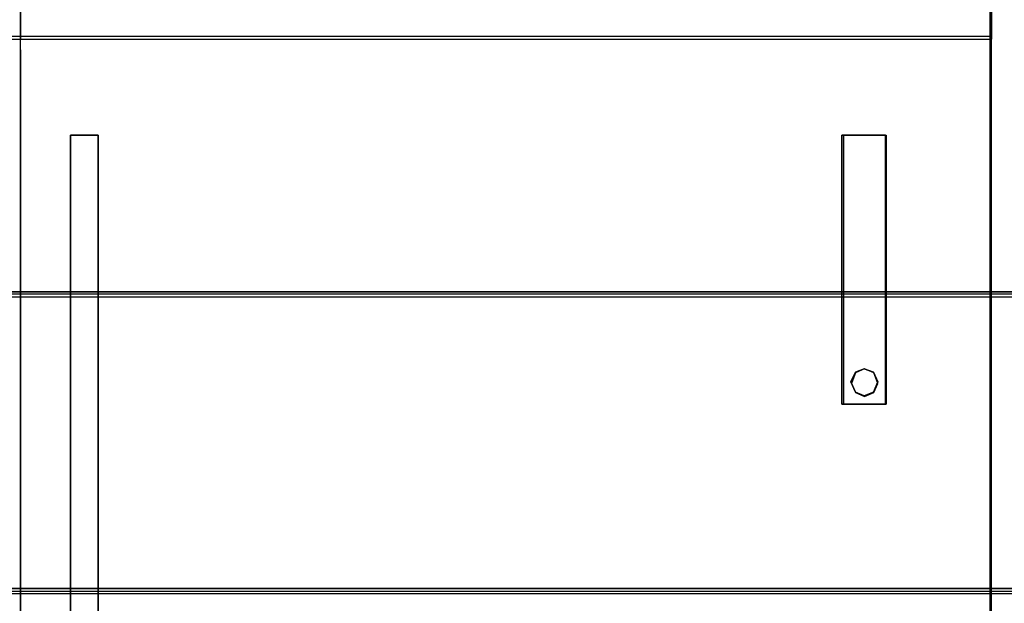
# Model space of a CAD drawing. Header units: millimetres. Extents: x -1290 to 1795, y -4192 to -1311.
# Tile 650 of 656: x 1106.45 to 1110.09, y -2890.55 to -2888.39. Entities that reach past the tile are written whole.
import ezdxf

# ---------------------------------------------------------------- set-up
doc = ezdxf.new("R2010")
doc.units = ezdxf.units.MM
doc.layers.add('30', color=7, linetype='Continuous')
doc.layers.add('45', color=7, linetype='Continuous')
doc.layers.add('Aparatura', color=7, linetype='Continuous', lineweight=13)

# ---------------------------------------------------------------- blocks, each defined once
blk = doc.blocks.new('*U374')
at = {"layer": '30', "color": 7}
for points in [[(548.842747, -112.648837), (117.158256, -112.648837), (117.158256, -114.163638), (117.158256, -135.23314), (117.158256, -136.747941), (548.842747, -136.747941), (548.842747, -135.23314), (548.842747, -114.163638), (548.842747, -112.648837)], [(117.158256, -136.659968), (548.842747, -136.659968), (117.158256, -136.659968)], [(548.842747, -136.659968), (117.158256, -136.659968), (117.158256, -138.13771), (117.158256, -139.699098), (117.158256, -142.236353), (548.842747, -142.236353), (548.842747, -139.699098), (548.842747, -138.13771), (548.842747, -136.659968)], [(548.79978, -136.703057), (117.201224, -136.703057), (117.201224, -138.157962), (117.201224, -139.69522), (117.201224, -142.193264), (548.79978, -142.193264), (548.79978, -139.69522), (548.79978, -138.157962), (548.79978, -136.703057)], [(117.158256, -142.14838), (548.842747, -142.14838), (117.158256, -142.14838)]]:
    blk.add_lwpolyline(points, close=True, dxfattribs=at)
blk = doc.blocks.new('*U377')
at = {"layer": '45', "color": 139}
for points in [[(315.512699, -87.686167), (315.512699, -131.983058)], [(297.545091, -131.983058), (297.545091, -129.557528)], [(279.548838, -131.981263), (297.546881, -131.981263)], [(297.545091, -132.036919), (297.545091, -131.936379)], [(297.545091, -131.981263), (315.514489, -131.981263)], [(297.545091, -146.340543), (297.545091, -131.981263)], [(297.545091, -132.180547), (297.545091, -132.035123)], [(315.512699, -146.340543), (315.512699, -131.981263)], [(297.545091, -132.178752), (297.545091, -145.660102)], [(298.470684, -133.762259), (298.470684, -143.209437)], [(298.470684, -133.762259), (298.984505, -133.762259)], [(298.470684, -133.762259), (298.470684, -143.200461)], [(298.470684, -133.762259), (298.984505, -133.762259)], [(298.982714, -133.762259), (298.982714, -143.209437)], [(298.982714, -133.762259), (298.982714, -143.200461)], [(312.74308, -138.737198), (312.74308, -133.762259)], [(312.74308, -133.762259), (313.554093, -133.762259)], [(312.778887, -138.737198), (312.778887, -133.762259)], [(312.778887, -133.762259), (313.563045, -133.762259)], [(313.552303, -138.737198), (313.552303, -133.762259)], [(313.561255, -138.737198), (313.561255, -133.762259)], [(312.74308, -138.735403), (313.554093, -138.735403)], [(312.778887, -138.735403), (313.563045, -138.735403)]]:
    blk.add_lwpolyline(points, dxfattribs=at)
at = {"layer": '45', "color": 7}
blk.add_lwpolyline([(297.545091, -129.558768), (297.545091, -131.938329), (297.545091, -131.983058), (315.514489, -131.983058), (315.514489, -128.270585)], dxfattribs=at)
at = {"layer": '45', "color": 59}
for points in [[(297.545091, -129.558768), (297.545091, -131.938329), (297.545091, -131.983058), (315.514489, -131.983058), (315.514489, -128.270585)], [(298.470684, -143.20028), (298.470684, -133.762259), (298.983812, -133.762259), (298.983812, -143.20028)]]:
    blk.add_lwpolyline(points, dxfattribs=at)
at = {"layer": '45', "color": 7}
for points in [[(315.514489, -131.936379), (243.576025, -131.936379), (243.576025, -179.66061), (315.514489, -179.66061), (315.514489, -131.936379)], [(299.983062, -144.193285), (299.469933, -144.076987), (299.109843, -143.710202), (298.983812, -143.20028), (298.983812, -133.762259), (298.470684, -133.762259), (298.470684, -143.20028), (298.587713, -143.78177), (298.911794, -144.273799), (299.397915, -144.577963), (299.983062, -144.712153), (300.37916, -144.712153), (300.37916, -144.193285), (299.983062, -144.193285)], [(299.983062, -144.193285), (299.469933, -144.076987), (299.109843, -143.710202), (298.983812, -143.20028), (298.983812, -133.762259), (298.470684, -133.762259), (298.470684, -143.20028), (298.587713, -143.78177), (298.911794, -144.273799), (299.397915, -144.577963), (299.983062, -144.712153), (300.37916, -144.712153), (300.37916, -144.193285), (299.983062, -144.193285)], [(299.983062, -144.193285), (299.469933, -144.076987), (299.109843, -143.710202), (298.983812, -143.20028), (298.983812, -133.762259), (298.470684, -133.762259), (298.470684, -143.20028), (298.587713, -143.78177), (298.911794, -144.273799), (299.397915, -144.577963), (299.983062, -144.712153), (300.37916, -144.712153), (300.37916, -144.193285), (299.983062, -144.193285)], [(313.554093, -138.737198), (313.554093, -133.762259), (312.74308, -133.762259), (312.74308, -138.737198), (313.554093, -138.737198)], [(313.554093, -138.737198), (313.554093, -133.762259), (312.74308, -133.762259), (312.74308, -138.737198), (313.554093, -138.737198)], [(313.554093, -138.737198), (313.554093, -133.762259), (312.74308, -133.762259), (312.74308, -138.737198), (313.554093, -138.737198)], [(313.329425, -138.14473), (313.410868, -138.324266), (313.329425, -138.512778), (313.15749, -138.584593), (312.994603, -138.512778), (312.91316, -138.324266), (312.994603, -138.14473), (313.15749, -138.081892), (313.329425, -138.14473)], [(313.329425, -138.14473), (313.410868, -138.324266), (313.329425, -138.512778), (313.15749, -138.584593), (312.994603, -138.512778), (312.91316, -138.324266), (312.994603, -138.14473), (313.15749, -138.081892), (313.329425, -138.14473)], [(313.329425, -138.14473), (313.410868, -138.324266), (313.329425, -138.512778), (313.15749, -138.584593), (312.994603, -138.512778), (312.91316, -138.324266), (312.994603, -138.14473), (313.15749, -138.081892), (313.329425, -138.14473)]]:
    blk.add_lwpolyline(points, close=True, dxfattribs=at)
at = {"layer": '45', "color": 59}
for points in [[(315.514489, -131.936379), (243.576025, -131.936379), (243.576025, -179.66061), (315.514489, -179.66061), (315.514489, -131.936379)], [(299.983062, -144.193285), (299.469933, -144.076987), (299.109843, -143.710202), (298.983812, -143.20028), (298.983812, -133.762259), (298.470684, -133.762259), (298.470684, -143.20028), (298.587713, -143.78177), (298.911794, -144.273799), (299.397915, -144.577963), (299.983062, -144.712153), (300.37916, -144.712153), (300.37916, -144.193285), (299.983062, -144.193285)], [(312.74308, -138.737198), (312.74308, -133.762259), (312.779123, -133.762259), (313.554034, -133.762259), (313.563045, -133.762259), (313.563045, -138.737198), (313.554034, -138.737198), (312.779123, -138.737198), (312.74308, -138.737198)], [(313.554093, -138.737198), (313.554093, -133.762259), (312.74308, -133.762259), (312.74308, -138.737198), (313.554093, -138.737198)], [(313.329425, -138.14473), (313.410868, -138.324266), (313.329425, -138.512778), (313.15749, -138.584593), (312.994603, -138.512778), (312.91316, -138.324266), (312.994603, -138.14473), (313.15749, -138.081892), (313.329425, -138.14473)]]:
    blk.add_lwpolyline(points, close=True, dxfattribs=at)
at = {"layer": '45', "color": 1}
blk.add_lwpolyline([(299.983062, -144.193285), (299.469933, -144.076987), (299.109843, -143.710202), (298.983812, -143.20028), (298.983812, -133.762259), (298.470684, -133.762259), (298.470684, -143.20028), (298.587713, -143.78177), (298.911794, -144.273799), (299.397915, -144.577963), (299.983062, -144.712153), (300.37916, -144.712153), (300.37916, -144.193285), (299.983062, -144.193285)], close=True, dxfattribs=at)
at = {"layer": '45', "color": 139}
for points in [[(313.410868, -138.324266), (313.329425, -138.14473), (313.15749, -138.081892), (312.994603, -138.14473), (312.91316, -138.324266), (312.994603, -138.512778), (313.15749, -138.584593), (313.329425, -138.512778), (313.410868, -138.324266)], [(313.410868, -138.351196), (313.33846, -138.153707), (313.16649, -138.081892), (312.99452, -138.153707), (312.922112, -138.351196), (312.99452, -138.521755), (313.16649, -138.59357), (313.33846, -138.521755), (313.410868, -138.351196)]]:
    blk.add_lwpolyline(points, close=True, dxfattribs=at)
blk = doc.blocks.new('*U378')
at = {"layer": '45', "color": 7}
blk.add_lwpolyline([(333.494761, -83.678926), (315.485844, -83.678926), (315.485844, -165.701694), (333.494761, -165.701694), (351.492541, -165.701694), (369.501457, -165.701694), (369.501457, -83.678926), (351.492541, -83.678926), (333.494761, -83.678926)], close=True, dxfattribs=at)
at = {"layer": '45', "color": 139}
for points in [[(333.494761, -83.678926), (315.485844, -83.678926), (315.485844, -165.701694), (333.494761, -165.701694), (351.492541, -165.701694), (369.501457, -165.701694), (369.501457, -83.678926), (351.492541, -83.678926), (333.494761, -83.678926)], [(333.50013, -83.695084), (315.501957, -83.695084), (315.501957, -165.685536), (333.50013, -165.685536), (351.487172, -165.685536), (369.485345, -165.685536), (369.485345, -83.695084), (351.487172, -83.695084), (333.50013, -83.695084)]]:
    blk.add_lwpolyline(points, close=True, dxfattribs=at)

msp = doc.modelspace()

# ---------------------------------------------------------------- block references
at = {"layer": 'Aparatura', "color": 7, "lineweight": 13, "xscale": 0.2, "yscale": 0.2, "zscale": 0.2}
for name in ['*U377', '*U378', '*U374']:
    msp.add_blockref(name, (1046.9424, -2862.0686), dxfattribs=at)

doc.saveas('drawing.dxf')
